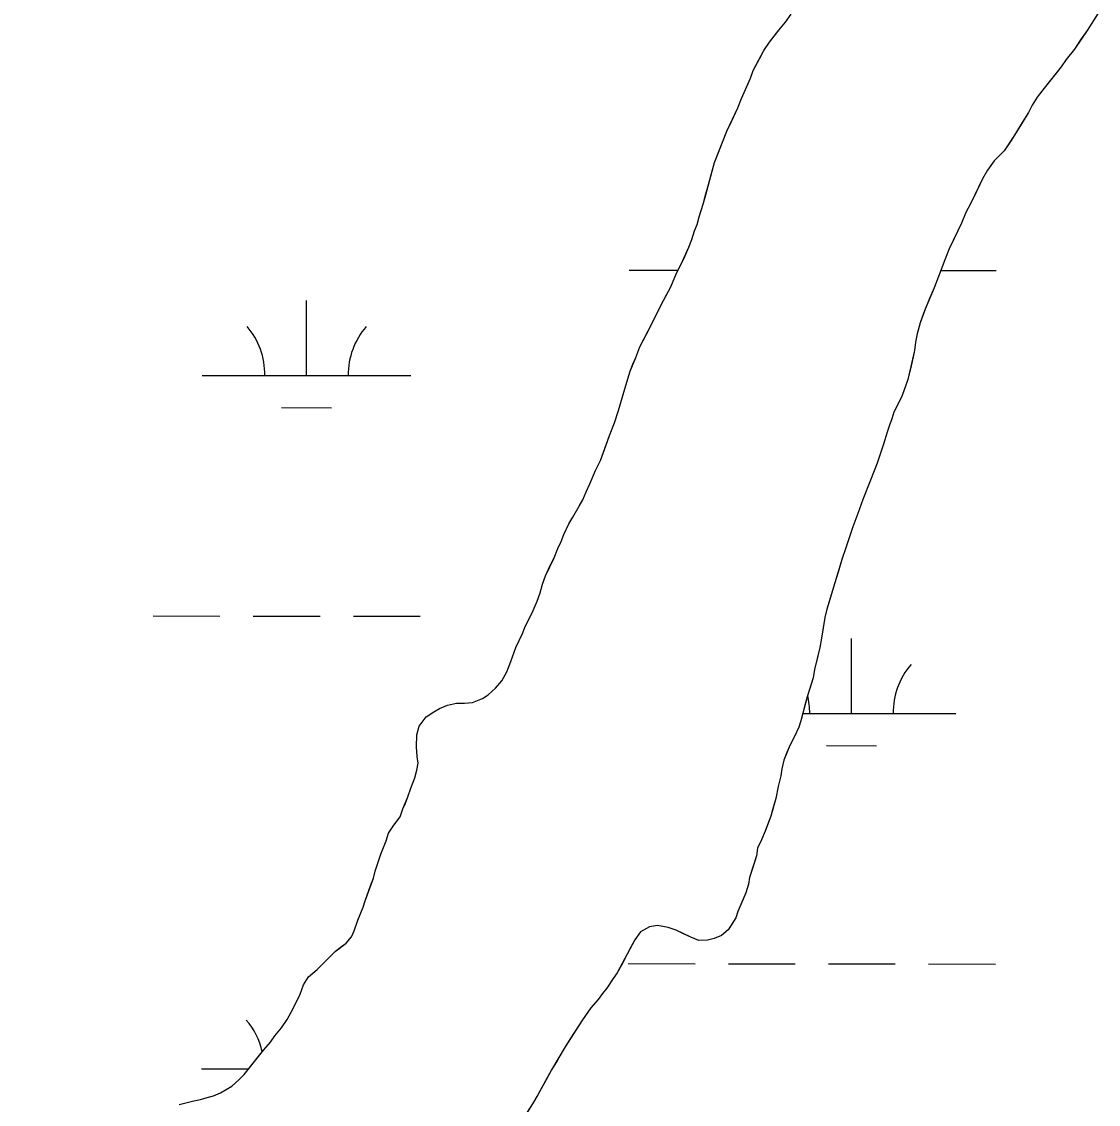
# Model space of a CAD drawing. Extents: x 3148686 to 3186545, y 916144 to 941516.
# Drawn here: x 3156598 to 3157114, y 928237 to 928756 of the extents above; entities that cross this region are included whole.
import ezdxf

# ---------------------------------------------------------------- set-up
doc = ezdxf.new("R2010")
doc.units = 0
for name, color, linetype in [('V-RIVR-IDEN', 7, 'Continuous'), ('V-SITE-VEGE', 7, 'Continuous'), ('V-TOPO-SHOR', 7, 'Continuous'), ('V-WETL-SWMP', 7, 'Continuous')]:
    doc.layers.add(name, color=color, linetype=linetype)

msp = doc.modelspace()

# ---------------------------------------------------------------- linework, layer by layer
at = {"layer": 'V-SITE-VEGE'}
for p, q in [((3156964.02, 928756.04), (3156966.8, 928759.85)), ((3157114.03, 928760.3), (3157108.69, 928752.08)), ((3156960.85, 928752.23), (3156964.02, 928756.04)), ((3156956.29, 928746.4), (3156960.85, 928752.23)), ((3157108.69, 928752.08), (3157102.55, 928743.06)), ((3156953.71, 928742.39), (3156956.29, 928746.4)), ((3156948.58, 928732.78), (3156953.71, 928742.39)), ((3157102.55, 928743.06), (3157098.58, 928738.04)), ((3157096.2, 928734.63), (3157088.07, 928724.39)), ((3157098.58, 928738.04), (3157096.2, 928734.63)), ((3156942.86, 928719.36), (3156947.2, 928729.17)), ((3156947.2, 928729.17), (3156948.58, 928732.78)), ((3157088.07, 928724.39), (3157084.7, 928719.98)), ((3156941.09, 928714.95), (3156942.86, 928719.36)), ((3157084.7, 928719.98), (3157082.33, 928716.17)), ((3156935.96, 928703.73), (3156941.09, 928714.95)), ((3157080.55, 928712.76), (3157073.82, 928701.74)), ((3157082.33, 928716.17), (3157080.55, 928712.76)), ((3156930.05, 928688.72), (3156935.96, 928703.73)), ((3157073.82, 928701.74), (3157068.87, 928694.32)), ((3157068.87, 928694.32), (3157064.1, 928689.49)), ((3156924.57, 928668.71), (3156930.05, 928688.72)), ((3157064.1, 928689.49), (3157060.93, 928685.08)), ((3157060.93, 928685.08), (3157058.56, 928680.87)), ((3157058.56, 928680.87), (3157052.83, 928669.25)), ((3156922.61, 928662.7), (3156924.57, 928668.71)), ((3157052.83, 928669.25), (3157050.46, 928664.64)), ((3156921.63, 928658.9), (3156922.61, 928662.7)), ((3157050.46, 928664.64), (3157048.49, 928659.64)), ((3156919.08, 928651.69), (3156920.45, 928655.9)), ((3156920.45, 928655.9), (3156921.63, 928658.9)), ((3157048.49, 928659.64), (3157042.57, 928647.21)), ((3156917.7, 928648.09), (3156919.08, 928651.69)), ((3156913.95, 928639.88), (3156917.7, 928648.09)), ((3157042.57, 928647.21), (3157040.4, 928642.01)), ((3156911.78, 928635.67), (3156913.95, 928639.88)), ((3157040.4, 928642.01), (3157037.45, 928634)), ((3156909.02, 928629.06), (3156911.78, 928635.67)), ((3157037.45, 928634), (3157035.28, 928628.59)), ((3156904.28, 928620.04), (3156909.02, 928629.06)), ((3157035.28, 928628.59), (3157030.95, 928618.38)), ((3156900.33, 928612.03), (3156904.28, 928620.04)), ((3157030.95, 928618.38), (3157028.59, 928611.77)), ((3156894.2, 928600.2), (3156900.33, 928612.03)), ((3157028.59, 928611.77), (3157027.22, 928606.57)), ((3157027.22, 928606.57), (3157026.44, 928602.57)), ((3156892.23, 928595.2), (3156894.2, 928600.2)), ((3157025.87, 928598.57), (3157022.75, 928584.57)), ((3157026.44, 928602.57), (3157025.87, 928598.57)), ((3156889.48, 928588.59), (3156892.23, 928595.2)), ((3156886.93, 928580.18), (3156889.48, 928588.59)), ((3157022.75, 928584.57), (3157020, 928576.96)), ((3156883.99, 928569.78), (3156886.93, 928580.18)), ((3157020, 928576.96), (3157016.05, 928568.95)), ((3156882.03, 928563.77), (3156883.99, 928569.78)), ((3157016.05, 928568.95), (3157015.07, 928565.74)), ((3156879.66, 928557.77), (3156882.03, 928563.77)), ((3157013.89, 928562.74), (3157012.71, 928559.34)), ((3157015.07, 928565.74), (3157013.89, 928562.74)), ((3156875.34, 928545.75), (3156879.66, 928557.77)), ((3157012.71, 928559.34), (3157010.95, 928553.53)), ((3157010.95, 928553.53), (3157008, 928544.53)), ((3156872.97, 928540.95), (3156875.34, 928545.75)), ((3157008, 928544.53), (3157004.85, 928536.32)), ((3156870.21, 928534.54), (3156872.97, 928540.95)), ((3157004.85, 928536.32), (3157001.11, 928527.1)), ((3156868.43, 928530.73), (3156870.21, 928534.54)), ((3156865.08, 928523.92), (3156866.86, 928526.92)), ((3156866.86, 928526.92), (3156868.43, 928530.73)), ((3157001.11, 928527.1), (3156998.75, 928520.3)), ((3156862.11, 928518.51), (3156865.08, 928523.92)), ((3156857.76, 928510.29), (3156860.13, 928515.3)), ((3156860.13, 928515.3), (3156862.11, 928518.51)), ((3156998.75, 928520.3), (3156996.39, 928513.89)), ((3156856.38, 928506.89), (3156857.76, 928510.29)), ((3156996.39, 928513.89), (3156993.05, 928504.28)), ((3156854.81, 928503.48), (3156856.38, 928506.89)), ((3156853.03, 928499.08), (3156854.81, 928503.48)), ((3156993.05, 928504.28), (3156991.09, 928498.28)), ((3156848.89, 928490.46), (3156853.03, 928499.08)), ((3156991.09, 928498.28), (3156987.75, 928487.07)), ((3156847.51, 928486.46), (3156848.89, 928490.46)), ((3156846.34, 928482.26), (3156847.51, 928486.46)), ((3156987.75, 928487.07), (3156983.83, 928474.46)), ((3156844.96, 928478.25), (3156846.34, 928482.26)), ((3156839.04, 928465.63), (3156842.99, 928473.84)), ((3156842.99, 928473.84), (3156844.96, 928478.25)), ((3156983.83, 928474.46), (3156982.86, 928470.46)), ((3156982.86, 928470.46), (3156981.32, 928460.46)), ((3156837.86, 928462.83), (3156839.04, 928465.63)), ((3156834.7, 928456.02), (3156837.86, 928462.83)), ((3156981.32, 928460.46), (3156980.54, 928456.06)), ((3156832.35, 928449.41), (3156834.7, 928456.02)), ((3156980.54, 928456.06), (3156978.01, 928445.46)), ((3156830.38, 928444.4), (3156832.35, 928449.41)), ((3156828, 928440), (3156830.38, 928444.4)), ((3156978.01, 928445.46), (3156977.23, 928441.46)), ((3156825.02, 928436.58), (3156828, 928440)), ((3156977.23, 928441.46), (3156974.49, 928432.45)), ((3156818.66, 928431.55), (3156821.45, 928433.36)), ((3156821.45, 928433.36), (3156825.02, 928436.58)), ((3156974.49, 928432.45), (3156971.35, 928420.85)), ((3156798.11, 928426.84), (3156801.9, 928428.46)), ((3156801.9, 928428.46), (3156806.29, 928429.28)), ((3156806.29, 928429.28), (3156810.08, 928429.3)), ((3156810.08, 928429.3), (3156813.88, 928429.72)), ((3156813.88, 928429.72), (3156818.66, 928431.55)), ((3156788.37, 928418.39), (3156791.74, 928422.8)), ((3156791.74, 928422.8), (3156795.33, 928425.22)), ((3156795.33, 928425.22), (3156798.11, 928426.84)), ((3156787.2, 928414.19), (3156788.37, 928418.39)), ((3156970.38, 928417.85), (3156968.41, 928413.44)), ((3156971.35, 928420.85), (3156970.38, 928417.85)), ((3156787.03, 928408.39), (3156787.2, 928414.19)), ((3156968.41, 928413.44), (3156966.03, 928409.03)), ((3156787.46, 928403.8), (3156787.03, 928408.39)), ((3156966.03, 928409.03), (3156963.27, 928402.02)), ((3156787.88, 928400.61), (3156787.46, 928403.8)), ((3156963.27, 928402.02), (3156962.3, 928397.82)), ((3156786.32, 928393.6), (3156787.29, 928397.21)), ((3156787.29, 928397.21), (3156787.88, 928400.61)), ((3156962.3, 928397.82), (3156961.72, 928394.42)), ((3156784.35, 928388.6), (3156786.32, 928393.6)), ((3156961.72, 928394.42), (3156960.55, 928389.42)), ((3156782.98, 928384.39), (3156784.35, 928388.6)), ((3156960.55, 928389.42), (3156959.39, 928383.62)), ((3156780.61, 928378.59), (3156782.98, 928384.39)), ((3156959.39, 928383.62), (3156957.04, 928375.21)), ((3156779.23, 928374.78), (3156780.61, 928378.59)), ((3156957.04, 928375.21), (3156954.29, 928368.01)), ((3156773.69, 928366.96), (3156776.26, 928370.77)), ((3156776.26, 928370.77), (3156779.23, 928374.78)), ((3156772.51, 928363.36), (3156773.69, 928366.96)), ((3156954.29, 928368.01), (3156952.51, 928363.8)), ((3156769.95, 928356.95), (3156772.51, 928363.36)), ((3156950.54, 928359.79), (3156950.16, 928356.2)), ((3156952.51, 928363.8), (3156950.54, 928359.79)), ((3156767.2, 928348.74), (3156769.95, 928356.95)), ((3156950.16, 928356.2), (3156946.82, 928345.79)), ((3156762.49, 928334.53), (3156766.42, 928345.34)), ((3156766.42, 928345.34), (3156767.2, 928348.74)), ((3156946.82, 928345.79), (3156946.24, 928342.59)), ((3156946.24, 928342.59), (3156945.06, 928338.39)), ((3156761.5, 928331.53), (3156762.49, 928334.53)), ((3156945.06, 928338.39), (3156941.12, 928329.37)), ((3156758.95, 928325.32), (3156761.5, 928331.53)), ((3156941.12, 928329.37), (3156940.14, 928326.37)), ((3156757.18, 928320.12), (3156758.95, 928325.32)), ((3156940.14, 928326.37), (3156936.58, 928320.56)), ((3156755.99, 928317.31), (3156757.18, 928320.12)), ((3156894.43, 928319.71), (3156891.85, 928315.9)), ((3156898.81, 928322.13), (3156894.43, 928319.71)), ((3156902.6, 928322.76), (3156898.81, 928322.13)), ((3156907.8, 928321.79), (3156902.6, 928322.76)), ((3156911.61, 928320.41), (3156907.8, 928321.79)), ((3156918.62, 928317.05), (3156911.61, 928320.41)), ((3156933.4, 928317.94), (3156929.81, 928316.52)), ((3156936.58, 928320.56), (3156933.4, 928317.94)), ((3156748.04, 928310.27), (3156753.41, 928314.3)), ((3156753.41, 928314.3), (3156755.99, 928317.31)), ((3156891.85, 928315.9), (3156883.35, 928300.07)), ((3156922.42, 928315.48), (3156918.62, 928317.05)), ((3156926.62, 928315.7), (3156922.42, 928315.48)), ((3156929.81, 928316.52), (3156926.62, 928315.7)), ((3156739.5, 928301.63), (3156748.04, 928310.27)), ((3156732.95, 928294.2), (3156735.33, 928298.01)), ((3156735.33, 928298.01), (3156739.5, 928301.63)), ((3156881.37, 928297.26), (3156878.4, 928292.65)), ((3156883.35, 928300.07), (3156881.37, 928297.26)), ((3156731.38, 928289.8), (3156732.95, 928294.2)), ((3156878.4, 928292.65), (3156876.22, 928290.04)), ((3156727.04, 928281.18), (3156731.38, 928289.8)), ((3156874.24, 928287.23), (3156870.67, 928283.21)), ((3156876.22, 928290.04), (3156874.24, 928287.23)), ((3156870.67, 928283.21), (3156866.31, 928276.99)), ((3156722.28, 928273.56), (3156725.06, 928277.57)), ((3156725.06, 928277.57), (3156727.04, 928281.18)), ((3156866.31, 928276.99), (3156858.39, 928264.56)), ((3156719.11, 928269.75), (3156722.28, 928273.56)), ((3156713.95, 928263.13), (3156717.13, 928266.74)), ((3156717.13, 928266.74), (3156719.11, 928269.75)), ((3156704.43, 928251.28), (3156713.95, 928263.13)), ((3156858.39, 928264.56), (3156851.86, 928253.54)), ((3156701.85, 928248.67), (3156704.43, 928251.28)), ((3156851.86, 928253.54), (3156845.33, 928241.51)), ((3156693.1, 928242.43), (3156698.47, 928245.66)), ((3156698.47, 928245.66), (3156701.85, 928248.67)), ((3156683.52, 928239.18), (3156686.72, 928240.19)), ((3156686.72, 928240.19), (3156689.71, 928241.01)), ((3156689.71, 928241.01), (3156693.1, 928242.43)), ((3156845.33, 928241.51), (3156842.76, 928237.1)), ((3156673.35, 928236.92), (3156680.33, 928238.56)), ((3156680.33, 928238.56), (3156683.52, 928239.18)), ((3156842.76, 928237.1), (3156834.05, 928223.47))]:
    msp.add_line(p, q, dxfattribs=at)
at = {"layer": 'V-TOPO-SHOR'}
for points in [[(3156787.29, 928397.21), (3156787.88, 928400.61), (3156787.46, 928403.8), (3156787.03, 928408.39), (3156787.2, 928414.19), (3156788.37, 928418.39), (3156791.74, 928422.8), (3156795.33, 928425.22), (3156798.11, 928426.84), (3156801.9, 928428.46), (3156806.29, 928429.28), (3156810.08, 928429.3), (3156813.88, 928429.72), (3156818.66, 928431.55), (3156821.45, 928433.36), (3156825.03, 928436.58), (3156828, 928440), (3156830.38, 928444.4), (3156832.35, 928449.41), (3156834.7, 928456.02), (3156837.86, 928462.83), (3156839.04, 928465.63), (3156840.82, 928469.24), (3156842.99, 928473.84), (3156844.96, 928478.25), (3156846.34, 928482.26), (3156847.51, 928486.46), (3156848.89, 928490.46), (3156851.26, 928495.47), (3156853.03, 928499.08), (3156854.81, 928503.48), (3156856.38, 928506.89), (3156857.76, 928510.29), (3156860.13, 928515.3), (3156862.11, 928518.51), (3156865.08, 928523.92), (3156866.86, 928526.92), (3156868.43, 928530.73), (3156870.21, 928534.54), (3156872.97, 928540.95), (3156875.34, 928545.75), (3156878.48, 928554.56), (3156879.66, 928557.77), (3156882.03, 928563.77), (3156883.99, 928569.78), (3156886.93, 928580.18), (3156889.48, 928588.59), (3156890.85, 928591.99), (3156892.23, 928595.2), (3156894.2, 928600.2), (3156897.36, 928606.42), (3156900.33, 928612.03), (3156901.91, 928615.23), (3156904.28, 928620.04), (3156907.04, 928625.25), (3156909.02, 928629.06), (3156911.78, 928635.67), (3156913.95, 928639.88), (3156915.73, 928643.68), (3156917.7, 928648.09), (3156919.08, 928651.69), (3156920.45, 928655.9), (3156921.63, 928658.9), (3156922.61, 928662.7), (3156924.57, 928668.71), (3156925.74, 928673.11), (3156927.12, 928677.91), (3156928.88, 928684.51), (3156930.05, 928688.72), (3156931.63, 928692.72), (3156934.18, 928699.33), (3156935.96, 928703.73), (3156938.13, 928708.34), (3156941.09, 928714.95), (3156942.86, 928719.36), (3156945.42, 928725.16), (3156947.2, 928729.17), (3156948.57, 928732.78), (3156951.54, 928738.39), (3156953.71, 928742.39), (3156956.29, 928746.4), (3156960.85, 928752.23), (3156964.02, 928756.04), (3156966.8, 928759.85)], [(3157114.03, 928760.3), (3157108.69, 928752.08), (3157105.52, 928747.47), (3157102.55, 928743.06), (3157098.58, 928738.04), (3157096.2, 928734.63), (3157093.82, 928731.62), (3157090.45, 928727.41), (3157088.07, 928724.39), (3157084.7, 928719.98), (3157082.33, 928716.17), (3157080.55, 928712.76), (3157077.58, 928707.95), (3157075.8, 928704.94), (3157073.82, 928701.74)], [(3157073.82, 928701.74), (3157071.84, 928698.73), (3157068.87, 928694.32), (3157066.68, 928692.1), (3157064.1, 928689.49), (3157060.93, 928685.08), (3157058.56, 928680.87), (3157057.17, 928678.07), (3157055.59, 928674.86), (3157052.83, 928669.25), (3157050.46, 928664.64), (3157048.49, 928659.64), (3157044.94, 928652.22), (3157042.57, 928647.21), (3157040.4, 928642.01), (3157037.45, 928634), (3157035.28, 928628.59), (3157033.12, 928623.39), (3157030.95, 928618.38), (3157029.77, 928614.97), (3157028.59, 928611.77), (3157027.22, 928606.57), (3157026.44, 928602.57), (3157025.87, 928598.57), (3157024.7, 928593.17), (3157023.92, 928589.77), (3157022.75, 928584.57), (3157021.57, 928581.36), (3157020, 928576.96), (3157018.03, 928572.95), (3157016.05, 928568.95), (3157015.07, 928565.74), (3157013.89, 928562.74), (3157012.71, 928559.34), (3157010.95, 928553.53), (3157009.57, 928549.33), (3157008, 928544.53), (3157004.85, 928536.32), (3157001.11, 928527.1), (3156998.75, 928520.3), (3156996.39, 928513.89), (3156993.05, 928504.28), (3156991.09, 928498.28), (3156989.32, 928492.27), (3156987.75, 928487.07), (3156985.21, 928479.06), (3156983.83, 928474.46), (3156982.86, 928470.46), (3156981.89, 928464.46), (3156981.32, 928460.46), (3156980.54, 928456.06), (3156979.57, 928452.06), (3156978.01, 928445.46), (3156977.23, 928441.46), (3156975.47, 928435.86), (3156974.49, 928432.45), (3156973.51, 928428.85), (3156971.36, 928420.85), (3156970.38, 928417.85), (3156968.41, 928413.44), (3156966.03, 928409.03), (3156964.65, 928405.63), (3156963.28, 928402.02), (3156962.3, 928397.82), (3156961.72, 928394.42), (3156960.55, 928389.42), (3156959.39, 928383.62), (3156957.82, 928378.22), (3156957.04, 928375.21), (3156955.86, 928372.21), (3156954.29, 928368.01), (3156952.51, 928363.8), (3156950.54, 928359.79), (3156950.16, 928356.2), (3156948, 928349.59), (3156946.82, 928345.79), (3156946.24, 928342.59), (3156945.06, 928338.39), (3156943.29, 928334.18), (3156941.12, 928329.37), (3156940.14, 928326.37), (3156938.56, 928323.76), (3156936.58, 928320.56), (3156933.4, 928317.94), (3156929.81, 928316.52), (3156926.62, 928315.7), (3156922.42, 928315.48), (3156918.62, 928317.05), (3156914.81, 928318.83), (3156911.61, 928320.41), (3156907.8, 928321.79), (3156902.6, 928322.76), (3156898.81, 928322.13), (3156894.43, 928319.71), (3156891.85, 928315.9), (3156889.88, 928312.29), (3156888.1, 928308.89), (3156885.33, 928303.68), (3156883.35, 928300.07), (3156881.37, 928297.26), (3156878.4, 928292.65)], [(3156673.35, 928236.92), (3156680.33, 928238.56), (3156683.52, 928239.18), (3156686.72, 928240.19), (3156689.71, 928241.01), (3156693.1, 928242.43), (3156698.47, 928245.66), (3156701.85, 928248.67), (3156704.43, 928251.28), (3156708.2, 928255.9), (3156711.18, 928259.71), (3156713.95, 928263.13), (3156717.13, 928266.74), (3156719.11, 928269.75), (3156722.28, 928273.56), (3156725.06, 928277.57), (3156727.04, 928281.18), (3156729.01, 928285.19), (3156731.38, 928289.8), (3156732.95, 928294.2), (3156735.33, 928298.01), (3156739.5, 928301.63), (3156742.68, 928304.85), (3156745.06, 928307.26), (3156748.04, 928310.27), (3156750.63, 928312.29), (3156753.41, 928314.3), (3156755.99, 928317.31), (3156757.18, 928320.12), (3156758.95, 928325.32), (3156761.5, 928331.53), (3156762.49, 928334.53), (3156765.24, 928342.14), (3156766.42, 928345.34), (3156767.2, 928348.74), (3156768.38, 928352.15), (3156769.95, 928356.95), (3156772.51, 928363.36), (3156773.69, 928366.96), (3156776.26, 928370.77), (3156779.23, 928374.78), (3156780.61, 928378.59), (3156781.79, 928381.39), (3156782.98, 928384.39), (3156784.35, 928388.6), (3156786.32, 928393.6), (3156787.29, 928397.21)], [(3156878.4, 928292.65), (3156876.22, 928290.04), (3156874.24, 928287.23), (3156870.67, 928283.21), (3156868.49, 928280.01), (3156866.31, 928276.99), (3156863.14, 928271.98), (3156860.76, 928268.37), (3156858.39, 928264.56), (3156854.63, 928258.15), (3156851.86, 928253.54), (3156849.29, 928248.73), (3156845.34, 928241.51), (3156842.76, 928237.1), (3156840.19, 928233.09)]]:
    msp.add_lwpolyline(points, dxfattribs=at)
at = {"layer": 'V-WETL-SWMP'}
for p, q in [((3156889.01, 928637.1), (3156912.5, 928637.08)), ((3157038.53, 928636.94), (3157065.01, 928636.92)), ((3156734.37, 928586.52), (3156734.4, 928622.52)), ((3156684.37, 928586.58), (3156784.37, 928586.47)), ((3156722.35, 928571.1), (3156746.35, 928571.08)), ((3156660.84, 928471.17), (3156692.84, 928471.13)), ((3156708.84, 928471.12), (3156740.84, 928471.08)), ((3156756.84, 928471.07), (3156788.84, 928471.03)), ((3156995.63, 928424.39), (3156995.67, 928460.39)), ((3156972.32, 928424.41), (3157045.63, 928424.33)), ((3156983.62, 928408.97), (3157007.62, 928408.94)), ((3156888.66, 928304.43), (3156920.66, 928304.39)), ((3156936.66, 928304.38), (3156968.66, 928304.34)), ((3156984.66, 928304.33), (3157016.66, 928304.29)), ((3157032.66, 928304.27), (3157064.66, 928304.24)), ((3156684.02, 928253.9), (3156706.55, 928253.88))]:
    msp.add_line(p, q, dxfattribs=at)
for points in [[(3156673.35, 928236.92), (3156680.33, 928238.56), (3156683.53, 928239.18), (3156686.72, 928240.19), (3156689.71, 928241.01), (3156693.1, 928242.43), (3156698.47, 928245.66), (3156701.85, 928248.67), (3156704.43, 928251.28), (3156708.2, 928255.9), (3156711.18, 928259.71), (3156713.95, 928263.13), (3156717.13, 928266.74), (3156719.11, 928269.75), (3156722.28, 928273.56), (3156725.06, 928277.58), (3156727.04, 928281.18), (3156729.01, 928285.19), (3156731.38, 928289.8), (3156732.95, 928294.2), (3156735.33, 928298.01), (3156739.5, 928301.63), (3156748.04, 928310.27), (3156750.63, 928312.29), (3156753.41, 928314.3), (3156755.99, 928317.31), (3156757.18, 928320.12), (3156758.94, 928325.32), (3156761.5, 928331.53), (3156762.49, 928334.53), (3156765.24, 928342.14), (3156766.42, 928345.34), (3156767.2, 928348.74), (3156768.38, 928352.15), (3156769.95, 928356.95), (3156772.51, 928363.36), (3156773.69, 928366.96), (3156776.26, 928370.77), (3156779.24, 928374.78), (3156780.61, 928378.59), (3156781.79, 928381.39), (3156782.98, 928384.39), (3156784.35, 928388.6), (3156786.32, 928393.6), (3156787.3, 928397.21), (3156787.88, 928400.61), (3156787.46, 928403.8), (3156787.03, 928408.39), (3156787.2, 928414.19), (3156788.37, 928418.39), (3156791.74, 928422.8), (3156795.33, 928425.22), (3156798.11, 928426.84), (3156801.9, 928428.46), (3156806.29, 928429.28), (3156810.08, 928429.3), (3156813.88, 928429.72), (3156818.66, 928431.55), (3156821.45, 928433.36), (3156825.03, 928436.58), (3156828, 928440), (3156830.38, 928444.4), (3156832.34, 928449.41), (3156834.7, 928456.02), (3156837.86, 928462.83), (3156839.04, 928465.63), (3156840.82, 928469.24), (3156842.99, 928473.85), (3156844.96, 928478.25), (3156846.34, 928482.26), (3156847.51, 928486.46), (3156848.89, 928490.46), (3156851.26, 928495.47), (3156853.03, 928499.08), (3156854.81, 928503.48), (3156856.39, 928506.89), (3156857.76, 928510.29), (3156860.13, 928515.3), (3156862.11, 928518.51), (3156865.08, 928523.92), (3156866.86, 928526.93), (3156868.43, 928530.73), (3156870.21, 928534.54), (3156872.97, 928540.95), (3156875.34, 928545.75), (3156878.48, 928554.56), (3156879.66, 928557.77), (3156882.03, 928563.77), (3156883.99, 928569.78), (3156886.93, 928580.18), (3156889.48, 928588.59), (3156890.85, 928591.99), (3156892.23, 928595.2), (3156894.2, 928600.2), (3156897.36, 928606.42), (3156900.33, 928612.03), (3156904.28, 928620.04), (3156907.04, 928625.25), (3156909.02, 928629.06), (3156911.78, 928635.67), (3156913.95, 928639.88), (3156915.73, 928643.68), (3156917.7, 928648.09), (3156919.08, 928651.69), (3156920.45, 928655.9), (3156921.63, 928658.9), (3156922.61, 928662.7), (3156924.57, 928668.71), (3156925.75, 928673.11), (3156927.12, 928677.91), (3156928.88, 928684.51), (3156930.05, 928688.72), (3156931.63, 928692.72), (3156934.18, 928699.33), (3156935.96, 928703.73), (3156938.13, 928708.34), (3156941.09, 928714.95), (3156942.86, 928719.36), (3156945.42, 928725.17), (3156947.2, 928729.17), (3156948.57, 928732.78), (3156951.54, 928738.39), (3156953.71, 928742.39), (3156956.29, 928746.41), (3156960.85, 928752.23), (3156964.02, 928756.04), (3156966.8, 928759.85)], [(3157114.03, 928760.31), (3157108.69, 928752.08), (3157105.52, 928747.47), (3157102.55, 928743.06), (3157098.58, 928738.04), (3157096.2, 928734.63), (3157093.82, 928731.62), (3157090.45, 928727.4), (3157088.07, 928724.39), (3157084.7, 928719.98), (3157082.33, 928716.17), (3157080.55, 928712.76), (3157077.58, 928707.95), (3157075.8, 928704.94), (3157073.82, 928701.74), (3157071.84, 928698.73), (3157068.87, 928694.32), (3157064.1, 928689.49), (3157060.93, 928685.08), (3157058.56, 928680.87), (3157052.83, 928669.25), (3157050.46, 928664.64), (3157048.49, 928659.63), (3157044.94, 928652.22), (3157042.57, 928647.21), (3157040.4, 928642.01), (3157037.45, 928634), (3157035.28, 928628.59), (3157033.12, 928623.39), (3157030.95, 928618.38), (3157029.77, 928614.97), (3157028.59, 928611.77), (3157027.22, 928606.57), (3157026.44, 928602.57), (3157025.87, 928598.57), (3157024.7, 928593.17), (3157023.92, 928589.77), (3157022.75, 928584.57), (3157021.57, 928581.36), (3157020, 928576.96), (3157016.05, 928568.95), (3157015.07, 928565.74), (3157013.89, 928562.74), (3157012.71, 928559.34), (3157010.95, 928553.53), (3157008, 928544.53), (3157004.85, 928536.32), (3157001.11, 928527.1), (3156998.75, 928520.3), (3156996.39, 928513.89), (3156993.05, 928504.28), (3156991.09, 928498.28), (3156989.33, 928492.27), (3156987.76, 928487.07), (3156985.21, 928479.06), (3156983.83, 928474.46), (3156982.86, 928470.46), (3156981.89, 928464.46), (3156981.32, 928460.46), (3156980.54, 928456.06), (3156979.57, 928452.06), (3156978.01, 928445.46), (3156977.23, 928441.46), (3156975.47, 928435.86), (3156974.49, 928432.45), (3156973.51, 928428.85), (3156971.36, 928420.85), (3156970.38, 928417.85), (3156968.41, 928413.44), (3156966.03, 928409.03), (3156964.65, 928405.63), (3156963.28, 928402.02), (3156962.3, 928397.82), (3156961.72, 928394.42), (3156960.55, 928389.42), (3156959.39, 928383.62), (3156957.82, 928378.22), (3156957.04, 928375.21), (3156955.86, 928372.21), (3156954.28, 928368.01), (3156952.51, 928363.8), (3156950.54, 928359.79), (3156950.16, 928356.2), (3156948, 928349.59), (3156946.82, 928345.79), (3156946.24, 928342.59), (3156945.06, 928338.39), (3156943.29, 928334.18), (3156941.12, 928329.37), (3156940.14, 928326.37), (3156938.56, 928323.76), (3156936.58, 928320.56), (3156933.4, 928317.94), (3156929.81, 928316.52), (3156926.62, 928315.7), (3156922.42, 928315.48), (3156918.62, 928317.05), (3156914.81, 928318.83), (3156911.61, 928320.41), (3156907.8, 928321.79), (3156902.6, 928322.76), (3156898.81, 928322.13), (3156894.43, 928319.71), (3156891.85, 928315.9), (3156889.88, 928312.29), (3156888.1, 928308.89), (3156885.33, 928303.68), (3156883.35, 928300.07), (3156881.37, 928297.26), (3156878.4, 928292.65), (3156876.22, 928290.04), (3156874.24, 928287.23), (3156870.67, 928283.21), (3156868.49, 928280), (3156866.31, 928277), (3156863.14, 928271.98), (3156860.76, 928268.37), (3156858.39, 928264.56), (3156854.63, 928258.15), (3156851.86, 928253.54), (3156849.29, 928248.73), (3156845.34, 928241.51), (3156842.76, 928237.1), (3156840.19, 928233.09)]]:
    msp.add_lwpolyline(points, dxfattribs=at)
for centre, start, end in [((3156679.12, 928587.06), 359.1678, 40.7115), ((3156789.61, 928586.94), 139.1678, 180.7115), ((3157050.88, 928424.8), 139.1678, 180.7115), ((3156940.39, 928424.92), 359.1678, 13.4191), ((3156678.77, 928254.38), 12.7246, 40.7115)]:
    msp.add_arc(centre, 35.25, start, end, dxfattribs=at)

# ---------------------------------------------------------------- texts
at = {"layer": 'V-RIVR-IDEN'}
msp.add_text('Lake', height=133, rotation=52.8152, dxfattribs=at).set_placement((3156551.01, 927885.93))

doc.saveas('drawing.dxf')
